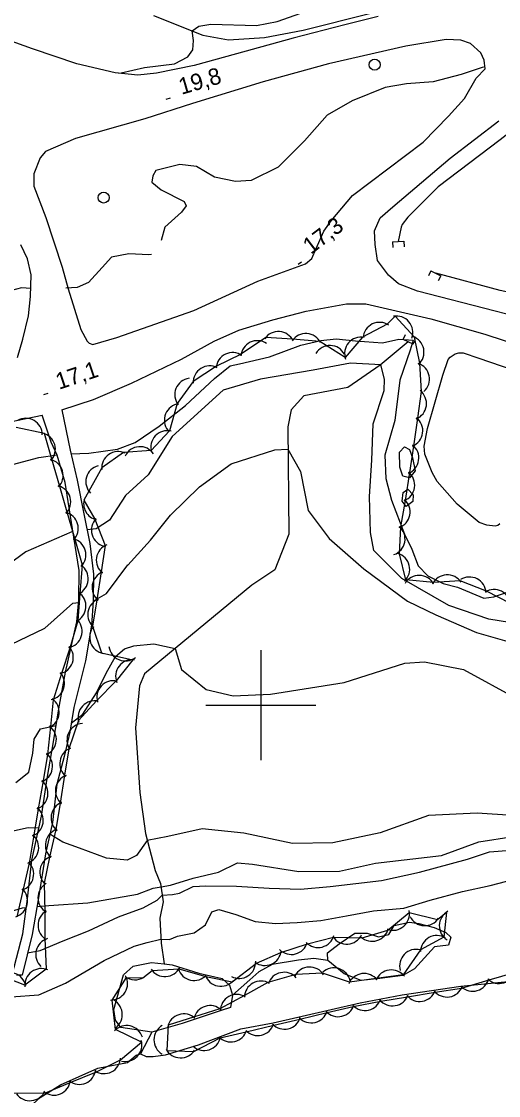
# Model space of a CAD drawing. Extents: x 646142 to 649934, y 5874075 to 5876351.
# Drawn here: x 647756.5 to 647843.2, y 5874929.1 to 5875124.3 of the extents above; entities that cross this region are included whole.
import ezdxf

# ---------------------------------------------------------------- set-up
doc = ezdxf.new("R2010")
doc.units = 0
for name, color, linetype in [('Niveau 1', 7, 'Continuous'), ('Niveau 19', 7, 'Continuous'), ('Niveau 2', 7, 'Continuous'), ('Niveau 21', 7, 'Continuous'), ('Niveau 26', 7, 'Continuous'), ('Niveau 3', 7, 'Continuous'), ('Niveau 36', 7, 'Continuous'), ('Niveau 4', 7, 'Continuous'), ('Niveau 44', 7, 'Continuous'), ('Niveau 61', 7, 'Continuous')]:
    doc.layers.add(name, color=color, linetype=linetype)

msp = doc.modelspace()

# ---------------------------------------------------------------- linework, layer by layer
at = {"layer": 'Niveau 1'}
for points in [[(647774.19, 5875114.86), (647774.62, 5875114.94), (647778.88, 5875115.88), (647784.32, 5875116.59), (647786.75, 5875117.81), (647787.66, 5875119.11), (647787.77, 5875120.8), (647787.54, 5875122.55), (647788.73, 5875123.42), (647790.9, 5875123.75), (647799.24, 5875123.53), (647803, 5875124.25), (647810.56, 5875126.9)], [(647765.57, 5874996.77), (647767.64, 5874998.35), (647770.15, 5875002.27), (647771.89, 5875005.82), (647773.62, 5875008.84), (647775.22, 5875010.28), (647776.93, 5875010.8)], [(647776.88, 5875010.78), (647780.59, 5875011.15), (647784.46, 5875010.33), (647785.58, 5875006.48), (647790.07, 5875002.84), (647795.01, 5875001.7), (647801.78, 5875002.02), (647815.16, 5875004.16), (647826.17, 5875007.64), (647829.78, 5875007.88), (647836.86, 5875006.48), (647846.59, 5875001.15), (647853.72, 5874998.13), (647860.45, 5874996.69), (647865.05, 5874997.09), (647868.22, 5874998.16)], [(647755.47, 5874985.96), (647757.85, 5874987.83), (647758.6, 5874991.28), (647758.79, 5874993.86), (647760, 5874995.73), (647762.52, 5874996.27), (647762.82, 5874996.31)]]:
    msp.add_lwpolyline(points, dxfattribs=at)
at = {"layer": 'Niveau 19'}
msp.add_lwpolyline([(647843.45, 5875032.95), (647843.1, 5875032.67), (647842.58, 5875032.56), (647841.11, 5875032.75), (647839.71, 5875033.23), (647835.69, 5875036.57), (647832.07, 5875040.68), (647831.18, 5875042.28), (647829.81, 5875045.66), (647829.71, 5875047.1), (647830.33, 5875050.3), (647833.08, 5875059.96), (647834.03, 5875062.86), (647834.43, 5875063.24), (647835.33, 5875063.86), (647835.99, 5875064.03), (647836.81, 5875064.02), (647839.61, 5875063.1), (647847.72, 5875060.29)], dxfattribs=at)
at = {"layer": 'Niveau 2'}
for points in [[(647840.76, 5875116.01), (647840.23, 5875115.9), (647836.42, 5875114.63), (647831.31, 5875113.29), (647826.46, 5875112.92), (647822.58, 5875112.29), (647816.59, 5875109.86), (647812.08, 5875107.22), (647807.96, 5875102.6), (647803.14, 5875097.8), (647798.27, 5875095.36), (647795.4, 5875095.19), (647791.61, 5875095.99), (647788.3, 5875097.91), (647785.32, 5875098.26), (647780.96, 5875097.17), (647780.4, 5875096.23), (647780.22, 5875095.09), (647781.9, 5875093.66), (647786.06, 5875091.53), (647786.43, 5875090.74), (647785.61, 5875089.6), (647782.59, 5875086.87), (647781.92, 5875084.49)], [(647780.16, 5875081.92), (647779.68, 5875081.84), (647776.01, 5875082.01), (647772.89, 5875081.46), (647771.2, 5875079.57), (647768.71, 5875076.84), (647766.62, 5875075.92), (647764.58, 5875075.79)], [(647758.19, 5875075.76), (647756.51, 5875075.85), (647754.73, 5875075.38), (647750.95, 5875073.22), (647747.75, 5875072.79), (647742.77, 5875072.58), (647737.58, 5875070.4), (647734.24, 5875067.94), (647731.6, 5875065.49), (647729.17, 5875065.13), (647727.17, 5875065.1), (647721.85, 5875064.1), (647715.54, 5875063.11), (647707.39, 5875062.23), (647699.83, 5875061.29), (647692.68, 5875060.4), (647686.84, 5875060.58), (647683.09, 5875060.92), (647677.48, 5875061.71), (647673.23, 5875062.39), (647668.76, 5875062.76), (647666.27, 5875063.73), (647663.73, 5875065.73), (647662.64, 5875067.63)], [(647765.49, 5875045.72), (647768.76, 5875045.82), (647773.99, 5875046.51), (647777.19, 5875047.75), (647781.53, 5875050.73), (647786.33, 5875054.45), (647791.58, 5875059.36), (647794.42, 5875061.67), (647796.13, 5875062.07), (647801.6, 5875063.31), (647807.27, 5875065.43), (647810.91, 5875066.31), (647813.68, 5875066.59), (647817.22, 5875066.24), (647822.1, 5875065.86), (647825.07, 5875066.5), (647827.72, 5875066.36), (647827.16, 5875064.56), (647825.3, 5875059.05), (647824.34, 5875051.72), (647822.56, 5875045.47), (647822.73, 5875041.2), (647823.74, 5875037.3), (647826.1, 5875031.1), (647827.45, 5875028.34), (647828.59, 5875025.33), (647830.36, 5875023.53), (647833.14, 5875022.13), (647835.78, 5875021.46), (647840.55, 5875019.44), (647842.33, 5875019.73), (647846.33, 5875021.11)], [(647848.61, 5875014.52), (647841.42, 5875015.64), (647834.15, 5875018.11), (647825.63, 5875023.06), (647820.52, 5875028.11), (647819.95, 5875031.38), (647819.76, 5875037.94), (647820.16, 5875044.55), (647820.44, 5875051.16), (647822.42, 5875057.23), (647822.51, 5875059.25), (647821.82, 5875061.88), (647816.3, 5875062.15), (647809.52, 5875060.88), (647799.94, 5875059.27), (647793.18, 5875057.28), (647783.88, 5875048.82), (647779.51, 5875041.86), (647775.4, 5875038.13), (647772.49, 5875033.63), (647770.11, 5875032.09), (647768.43, 5875031.87)], [(647775.83, 5875025.47), (647779.97, 5875030.01), (647783.58, 5875034.55), (647788.89, 5875039.72), (647794.64, 5875043.89), (647802.57, 5875046.42), (647804.94, 5875046.55), (647807.25, 5875042.48), (647808.6, 5875035.41), (647812.43, 5875030.33), (647818.76, 5875024.79), (647826.66, 5875018.89), (647831.84, 5875016.44), (647839.22, 5875013.21), (647846.84, 5875011.06), (647853.12, 5875006.1), (647857.2, 5875004.64)], [(647827.59, 5875044.97), (647828.08, 5875042.59), (647827.05, 5875041.33), (647825.79, 5875041.66), (647825.27, 5875043.29), (647825.21, 5875046), (647826.1, 5875046.96), (647827.02, 5875046.47), (647827.59, 5875044.97)], [(647730.04, 5875044.34), (647732.27, 5875044.29), (647737.34, 5875043.23), (647743.83, 5875042.02), (647748.92, 5875042.52), (647754.91, 5875043.75), (647759.68, 5875045.04), (647762.97, 5875045.48)], [(647825.7, 5875037.09), (647825.88, 5875038.67), (647826.75, 5875039.27), (647827.68, 5875038.27), (647827.63, 5875037.05), (647826.45, 5875036.12), (647825.7, 5875037.09)], [(647765.89, 5875031.55), (647765.68, 5875031.52), (647757.32, 5875027.9), (647750.17, 5875022.68), (647742.96, 5875018.16), (647737.91, 5875016.12), (647735.07, 5875016.19), (647732.28, 5875017.51), (647728.2, 5875022.31), (647726.04, 5875023.22), (647723.43, 5875023.31)], [(647769.56, 5875019.06), (647769.87, 5875019.1), (647771.96, 5875020.29), (647775.86, 5875025.5)], [(647748.49, 5875008.15), (647760.75, 5875014.01), (647765.83, 5875018.53), (647766.91, 5875018.68)], [(647872.49, 5874987.65), (647864.02, 5874985.85), (647858.29, 5874982.77), (647852.71, 5874980.55), (647845.77, 5874979.97), (647839.33, 5874980.39), (647830.48, 5874979.98), (647821.67, 5874976.84), (647813.09, 5874975.02), (647805.75, 5874974.88), (647796.91, 5874976.73), (647789.37, 5874977.52), (647783.1, 5874976.17), (647779.38, 5874975.44), (647777.41, 5874972.69), (647775.71, 5874971.86), (647771.95, 5874972.2), (647767.08, 5874974.03)], [(647761.47, 5874963.6), (647768.6, 5874964.08), (647777.62, 5874965.67), (647780.44, 5874966.77), (647781.88, 5874966.98), (647783.61, 5874967.33), (647787.71, 5874968.56), (647792.31, 5874969.65), (647795.78, 5874971.34), (647798.51, 5874971.14), (647806.89, 5874969.81), (647814.31, 5874969.84), (647820.86, 5874971.3), (647832.84, 5874972.72), (647839.65, 5874975.15), (647845.9, 5874976.12), (647855.08, 5874977.26), (647863.57, 5874980.44), (647870.18, 5874982.49), (647874.31, 5874984.07), (647880.12, 5874985.87), (647882.27, 5874987.25)], [(647759.67, 5874977.66), (647757.7, 5874977.73), (647752.13, 5874976.51)], [(647767.08, 5874974.03), (647764.01, 5874975.09), (647761.66, 5874976.55)], [(647757.62, 5874955.03), (647759.89, 5874955.43), (647764.12, 5874957.16), (647768.69, 5874958.99), (647774.13, 5874961.57), (647778.6, 5874963.21), (647781.17, 5874964.57), (647782.09, 5874965.5), (647783.94, 5874965.59), (647785.22, 5874965.84), (647787.72, 5874967.04), (647790.02, 5874967.21), (647795.61, 5874967.12), (647801.53, 5874966.76), (647807.2, 5874966.55), (647812.62, 5874967.04), (647821.96, 5874968.15), (647828.82, 5874969.68), (647837.56, 5874972.05), (647841.59, 5874973.35), (647845.42, 5874973.67)], [(647779.37, 5874956.91), (647781.84, 5874957.51), (647783.4, 5874957.42), (647784.87, 5874958.04), (647787.87, 5874958.63), (647789.96, 5874960.07), (647791.12, 5874962.47), (647792.38, 5874962.89), (647795.49, 5874961.96), (647798.99, 5874960.72), (647802.7, 5874960.33), (647806.63, 5874960.54), (647810.9, 5874960.9), (647815.6, 5874961.72), (647820.47, 5874962.61), (647826.03, 5874963.1), (647830.77, 5874964.57), (647836.69, 5874966.15), (647841.71, 5874967.23), (647846.14, 5874968.37)], [(647657.59, 5874947.84), (647661.78, 5874946.09), (647665.36, 5874942.29), (647667.51, 5874941.45), (647671.79, 5874941.59), (647676.78, 5874942.84), (647682.15, 5874944.42), (647690.23, 5874948.14), (647698.79, 5874951.8), (647709.87, 5874955), (647717.59, 5874956.58), (647730.33, 5874958.54), (647739.85, 5874959.83), (647747.8, 5874960.38), (647753.1, 5874962.08), (647756.69, 5874963.19), (647757.41, 5874963.25)], [(647759.31, 5874963.42), (647761.47, 5874963.6)], [(647754.62, 5874947.01), (647759.66, 5874947.39), (647764.51, 5874949.52), (647771.52, 5874953.61), (647776.97, 5874956.2), (647779.37, 5874956.91)]]:
    msp.add_lwpolyline(points, dxfattribs=at)
at = {"layer": 'Niveau 21'}
for points in [[(647821.36, 5875125.19), (647815.25, 5875123.67), (647805.86, 5875121.24), (647795.59, 5875118.38), (647787.91, 5875116.24), (647781.08, 5875114.87), (647777.63, 5875114.53), (647773.52, 5875114.93), (647766.6, 5875116.55), (647758.52, 5875119.32), (647750.19, 5875122.29), (647739.21, 5875126.15)], [(647839.13, 5875113.96), (647840.79, 5875115.66), (647840.62, 5875117.26), (647840.01, 5875118.58), (647838.09, 5875120.24), (647836.39, 5875120.88), (647833.7, 5875120.96), (647826.38, 5875119.77), (647812.3, 5875116.54), (647800.44, 5875113.29), (647787.6, 5875109.36), (647778.95, 5875106.55), (647766.31, 5875102.99), (647760.86, 5875100.61), (647759.94, 5875099.48), (647758.73, 5875096.59), (647758.78, 5875094.34)], [(647758.78, 5875094.34), (647760.91, 5875088.67), (647763.89, 5875079.61), (647764.97, 5875075.66), (647767.29, 5875068.26), (647768.48, 5875066.16), (647768.8, 5875065.81), (647769.5, 5875065.59), (647773.83, 5875066.81), (647787.82, 5875071.74), (647799.45, 5875077.1), (647808.12, 5875080.22), (647809.28, 5875081.21), (647810.05, 5875083.03), (647811.47, 5875086.17), (647812.82, 5875088.05), (647816.7, 5875092.61), (647829.51, 5875102.35), (647834.14, 5875107.08), (647837, 5875110.28), (647839.13, 5875113.96)], [(647853.86, 5875068.71), (647842.62, 5875071.61), (647828.48, 5875075.27), (647825.05, 5875076.59), (647823.24, 5875078.18), (647821.2, 5875080.81), (647820.79, 5875083.73), (647820.66, 5875086.2), (647821.72, 5875088.56), (647823.99, 5875090.56), (647834.41, 5875099.42), (647843.26, 5875106.23)], [(647755.82, 5875063.18), (647756.74, 5875066.51), (647757.8, 5875070.77), (647758.13, 5875074.27), (647758.29, 5875078.22), (647757.62, 5875081.15), (647756.42, 5875083.69)], [(647763.85, 5875053.71), (647769.6, 5875055.54), (647776.51, 5875058.54), (647785.61, 5875062.91), (647791.52, 5875066.16), (647796.03, 5875068.15), (647802.2, 5875070.07), (647808.28, 5875071.63), (647815.57, 5875072.95), (647819.1, 5875072.95), (647830.92, 5875070.23), (647840.74, 5875067.43), (647851.46, 5875063.9)], [(647763.85, 5875053.71), (647765.34, 5875046.33), (647766.62, 5875040.9), (647767.87, 5875034.77), (647768.91, 5875029.42), (647769.62, 5875023.8), (647769.56, 5875018.92), (647769.21, 5875014.58), (647768.14, 5875008.08), (647766, 5874999.6), (647765.31, 5874995.11), (647764.26, 5874990.7), (647762.92, 5874985.67), (647762.13, 5874978.71), (647760.86, 5874972.98), (647759.6, 5874965.03), (647758.43, 5874958.36), (647756.63, 5874950.92), (647755.59, 5874950.96)], [(647643.96, 5875030.96), (647652.42, 5875034.92), (647658.32, 5875036.55), (647668.66, 5875039.19), (647675.08, 5875040.29), (647683.02, 5875041.42), (647696.12, 5875043.3), (647709.51, 5875044.74), (647723.12, 5875045.97), (647723.84, 5875046.04), (647736.13, 5875047.83), (647743.91, 5875049.3), (647750.87, 5875050.79), (647760.25, 5875052.72)], [(647754.85, 5874950.98), (647756.77, 5874958.44), (647757.62, 5874964.85), (647758.4, 5874971.82), (647760.14, 5874979.82), (647761.16, 5874986.69), (647762.33, 5874993.33), (647763.33, 5874999.37), (647764.5, 5875006.01), (647766.57, 5875015.17), (647766.96, 5875019.16), (647766.97, 5875024.51), (647765.81, 5875032.06), (647764.44, 5875040.51), (647762.98, 5875045.46), (647761.91, 5875047.79), (647760.25, 5875052.72)]]:
    msp.add_lwpolyline(points, dxfattribs=at)
at = {"layer": 'Niveau 26'}
for p, q in [((647823.96, 5875084.2), (647825.98, 5875084.32)), ((647823.96, 5875084.2), (647824.02, 5875083.2)), ((647825.98, 5875084.32), (647826.04, 5875083.32)), ((647830.9, 5875078.95), (647830.46, 5875078.06)), ((647830.9, 5875078.95), (647832.71, 5875078.05)), ((647832.71, 5875078.05), (647832.27, 5875077.16)), ((647825.89, 5875066.49), (647826.33, 5875067.39)), ((647827.7, 5875065.6), (647825.89, 5875066.49)), ((647827.7, 5875065.6), (647828.14, 5875066.49))]:
    msp.add_line(p, q, dxfattribs=at)
at = {"layer": 'Niveau 3'}
for p, q in [((647782.81, 5875110.16), (647783.58, 5875110.38)), ((647806.78, 5875080.13), (647807.42, 5875080.61)), ((647760.58, 5875056.45), (647761.34, 5875056.7))]:
    msp.add_line(p, q, dxfattribs=at)
at = {"layer": 'Niveau 36'}
for centre in [(647820.69, 5875116.41), (647771.45, 5875092.26)]:
    msp.add_circle(centre, 1, dxfattribs=at)
at = {"layer": 'Niveau 4'}
for points in [[(647925.34, 5875141.59), (647896.06, 5875130), (647879.56, 5875123.95), (647876.03, 5875122.51), (647873.38, 5875121.25), (647868.57, 5875119.09), (647863.07, 5875116.33), (647858.31, 5875113.66), (647854.41, 5875111.25), (647843.51, 5875102.78), (647832.25, 5875094.21), (647826.73, 5875088.69), (647825.69, 5875087.35), (647825.51, 5875086.91), (647824.97, 5875084.26)], [(647780.51, 5875125.37), (647789.46, 5875121.78), (647794.13, 5875120.95), (647800.67, 5875121.37), (647807.71, 5875122.67), (647819.98, 5875125.79)], [(647885.77, 5875065.41), (647871.33, 5875068.61), (647857.42, 5875072.26), (647843.51, 5875075.37), (647831.81, 5875078.5)], [(647826.79, 5875066.04), (647821.69, 5875061.78), (647815.82, 5875057.72), (647807.8, 5875056.23), (647805.5, 5875053.68), (647804.89, 5875050.61), (647805.12, 5875031.11), (647802.54, 5875024.58), (647798.38, 5875021.84), (647778.88, 5875005.71), (647777.94, 5875003.52), (647777.23, 5874995.87), (647778.01, 5874984.17), (647779.05, 5874976.69), (647780.83, 5874969.98), (647781.79, 5874967.62), (647782.26, 5874964.29), (647781.63, 5874961.3), (647781.88, 5874956.75), (647782.45, 5874953)], [(647812.18, 5874953.62), (647812.15, 5874955.03), (647814.22, 5874956.64), (647817.09, 5874958.57), (647819.34, 5874958.56), (647821.41, 5874957.94), (647823.26, 5874958.36), (647824.27, 5874959.98), (647827.04, 5874960.61), (647828.73, 5874960.31), (647831.52, 5874959.64), (647833.64, 5874958.68), (647834.56, 5874957.83), (647834.12, 5874956.38), (647831.55, 5874956.12), (647827.95, 5874952.12), (647825.84, 5874950.86), (647821.64, 5874950.33), (647818.25, 5874949.99), (647815.16, 5874951.21), (647812.18, 5874953.62)], [(647780.21, 5874940.59), (647774.56, 5874941.44), (647773.59, 5874942.76), (647773.27, 5874944.72), (647775.08, 5874951.01), (647776.8, 5874952.59), (647780.16, 5874953.28), (647782.45, 5874953), (647783.87, 5874952.82), (647788.77, 5874951.31), (647793.01, 5874950.32), (647794.32, 5874949.15), (647794.87, 5874947.33), (647794.52, 5874945.06), (647792.81, 5874944.54), (647785.72, 5874942.19), (647780.21, 5874940.59)], [(647812.18, 5874953.62), (647809.66, 5874953.96), (647806.85, 5874953.68), (647802.09, 5874952.86), (647799.63, 5874951.56), (647798.01, 5874950.11), (647794.87, 5874947.33)], [(647756.02, 5874925.68), (647757.37, 5874926.42), (647759.88, 5874928.7), (647763.59, 5874930.99), (647770.42, 5874934.06), (647775.8, 5874935.08), (647777.34, 5874936.43), (647778.15, 5874936.63), (647779.15, 5874936.14), (647780.46, 5874936.15), (647782.69, 5874936.49), (647788.71, 5874938.29), (647796.4, 5874941.22), (647802.25, 5874942.28), (647818.09, 5874945.91), (647825.69, 5874947.39), (647836.38, 5874948.94)], [(647836.38, 5874948.94), (647846.76, 5874949.98)], [(647780.21, 5874940.59), (647778.15, 5874936.63)]]:
    msp.add_lwpolyline(points, dxfattribs=at)
at = {"layer": 'Niveau 44'}
for points in [[(647845.36, 5875018.51), (647841.03, 5875020.71), (647836.22, 5875022.6), (647831.37, 5875022.31), (647826.35, 5875022.77), (647825.21, 5875027.49), (647825.43, 5875032.42), (647826.33, 5875037.19), (647827.11, 5875042.28), (647827.84, 5875047.08), (647828.54, 5875052.18), (647829.19, 5875056.99), (647828.89, 5875062.15), (647827.91, 5875066.9), (647824.41, 5875070.73), (647823, 5875069.23)], [(647823, 5875069.23), (647818.48, 5875066.9), (647815.33, 5875063.21), (647810.73, 5875066.13), (647805.74, 5875066.5), (647800.9, 5875066.86), (647796.3, 5875063.73), (647791.93, 5875061.62), (647787.72, 5875058.85), (647784.82, 5875054.86), (647783.39, 5875049.88), (647780.09, 5875046.32), (647775.07, 5875045.94), (647771.09, 5875043.16), (647767.87, 5875037.27), (647769.87, 5875033.79), (647771.74, 5875029.02), (647770.99, 5875024.23), (647770.18, 5875019.14), (647769.43, 5875014.35), (647771.07, 5875009.5), (647776.73, 5875008.28), (647773.74, 5875004.45), (647770.16, 5875000.78), (647766.85, 5874997.23), (647765.12, 5874992.08), (647764.35, 5874987.28), (647763.53, 5874982.2), (647762.76, 5874977.41), (647761.6, 5874972.41), (647760.61, 5874967.65), (647760.75, 5874962.44), (647760.77, 5874957.59), (647761.03, 5874952.02), (647757.13, 5874949.12), (647752.62, 5874950.88)], [(647755.76, 5874961.54), (647756.91, 5874966.55), (647758, 5874971.28), (647758.82, 5874976.38), (647759.63, 5874981.17), (647760.49, 5874986.24), (647761.3, 5874991.03), (647761.87, 5874996.16), (647762.36, 5875000.99), (647763.83, 5875005.84), (647765.38, 5875010.44), (647766.79, 5875015.43), (647767.19, 5875020.27), (647767.58, 5875025.48), (647766.25, 5875030.15), (647764.83, 5875035.1), (647763.49, 5875039.76), (647762.05, 5875044.71), (647760.68, 5875049.36), (647755.52, 5875050.45)], [(647755, 5874929.48), (647760.88, 5874929.56), (647765.35, 5874931.47), (647770.15, 5874933.38), (647774.48, 5874935.58), (647778.34, 5874938.79), (647773.63, 5874941.05), (647773.01, 5874946.43), (647775.58, 5874950.55), (647778.59, 5874950.48), (647780.26, 5874951.78), (647785.1, 5874952.07), (647790.03, 5874950.69), (647794.79, 5874949.72), (647799.21, 5874953.13), (647803.66, 5874955.06), (647808.5, 5874956.65), (647813.2, 5874957.87), (647818.43, 5874957.72), (647823.08, 5874959.11), (647827, 5874962.36), (647832.13, 5874961.06), (647833.74, 5874962.38)], [(647833.74, 5874962.38), (647833.3, 5874957.87), (647829.05, 5874955.53), (647825.9, 5874950.98), (647820.95, 5874950.32), (647816.13, 5874949.67), (647811.23, 5874951.3), (647806.38, 5874951.09), (647801.29, 5874949.6), (647797.05, 5874947.24), (647792.57, 5874944.84), (647787.94, 5874943.37), (647783.17, 5874941.86), (647782.96, 5874937.23), (647787.81, 5874937.09), (647792.63, 5874939.53), (647797.35, 5874940.66), (647802.36, 5874941.85), (647807.08, 5874942.97), (647812.09, 5874944.14), (647816.82, 5874945.23), (647821.85, 5874946.24), (647826.64, 5874947.02), (647831.72, 5874947.84), (647836.51, 5874948.61), (647841.48, 5874950.07), (647846.14, 5874951.44)]]:
    msp.add_lwpolyline(points, dxfattribs=at)
for centre, start, end in [((647821.58, 5875066.59), 55.9153, 175.8932), ((647824.65, 5875067.74), 340.4999, 100.4778), ((647803.19, 5875064.92), 25.7487, 145.7267), ((647808.18, 5875064.55), 25.7487, 145.7267), ((647799.38, 5875063.26), 55.7271, 175.705), ((647812.58, 5875062.37), 28.4247, 148.4027), ((647818.24, 5875063.91), 79.5762, 199.5541), ((647826.67, 5875064.17), 311.5713, 71.5493), ((647794.88, 5875061.09), 55.7271, 175.705), ((647790.72, 5875058.67), 62.5509, 182.5289), ((647827.67, 5875059.27), 311.5713, 71.5493), ((647787.37, 5875056.44), 97.7975, 217.7754), ((647827.12, 5875054.82), 292.2938, 52.2718), ((647785.48, 5875051.81), 97.7975, 217.7754), ((647757.3, 5875049.16), 359.9951, 119.973), ((647826.45, 5875049.87), 292.2938, 52.2718), ((647783.03, 5875046.9), 77.1702, 197.1482), ((647759.68, 5875046.54), 316.3629, 76.3409), ((647774.09, 5875043.1), 64.8985, 184.8764), ((647778.05, 5875043.99), 34.434, 154.4119), ((647825.73, 5875044.95), 291.3934, 51.3713), ((647761.08, 5875041.74), 316.3629, 76.3409), ((647771.21, 5875040.63), 104.6876, 224.6655), ((647824.98, 5875040), 291.3934, 51.3713), ((647762.47, 5875036.95), 315.9979, 75.9758), ((647770.81, 5875036.64), 161.7689, 256.3526), ((647824.15, 5875035.13), 289.3267, 49.3047), ((647763.84, 5875032.14), 315.9979, 75.9758), ((647772.21, 5875031.84), 136.3747, 256.3526), ((647823.22, 5875030.21), 289.3267, 49.3047), ((647765.22, 5875027.33), 315.9979, 75.9758), ((647773.11, 5875026.35), 111.0444, 231.0223), ((647824.07, 5875024.71), 313.6484, 73.6263), ((647765.65, 5875022.98), 295.202, 55.1799), ((647772.33, 5875021.41), 111.0444, 231.0223), ((647828.79, 5875020.6), 29.0095, 148.9875), ((647833.9, 5875020.7), 33.393, 153.3709), ((647837.94, 5875020.31), 2.999, 122.977), ((647765.23, 5875017.99), 295.202, 55.1799), ((647842.4, 5875018.04), 2.999, 122.977), ((647771.55, 5875016.47), 111.0444, 231.0223), ((647764.54, 5875013.44), 281.3101, 41.288), ((647771.91, 5875012.38), 139.6927, 259.6706), ((647762.94, 5875008.7), 281.3101, 41.288), ((647775.38, 5875011.06), 187.5387, 307.5167), ((647776.62, 5875005.28), 82.0545, 202.0325), ((647761.33, 5875003.97), 281.3101, 41.288), ((647773.21, 5875001.45), 77.0091, 196.9871), ((647760.36, 5874998.75), 294.2171, 54.1951), ((647769.8, 5874997.8), 77.0091, 196.9871), ((647759.85, 5874993.78), 294.2171, 54.1951), ((647767.78, 5874993.7), 93.4287, 213.4067), ((647759.16, 5874988.93), 290.3863, 50.3643), ((647766.48, 5874989.4), 110.8378, 230.8157), ((647758.32, 5874984), 290.3863, 50.3643), ((647765.68, 5874984.46), 110.8378, 230.8157), ((647764.88, 5874979.53), 110.8378, 230.8157), ((647757.48, 5874979.07), 290.3863, 50.3643), ((647756.65, 5874974.14), 290.3863, 50.3643), ((647763.85, 5874974.57), 108.2546, 228.2326), ((647762.83, 5874969.67), 108.2546, 228.2326), ((647755.74, 5874969.31), 287.0662, 47.0442), ((647754.62, 5874964.44), 287.0662, 47.0442), ((647762.5, 5874965.02), 120.2589, 240.2369), ((647762.52, 5874960.02), 120.2589, 240.2369), ((647824.01, 5874962.1), 250.9801, 10.958), ((647835.44, 5874959.91), 118.3505, 238.3284), ((647829.81, 5874962.95), 206.9071, 326.885), ((647810.41, 5874958.97), 224.5959, 344.5739), ((647815.63, 5874959.59), 213.9124, 333.8903), ((647820.25, 5874960.1), 226.5722, 346.5501), ((647832.02, 5874955.16), 58.8174, 178.7953), ((647762.1, 5874954.71), 106.5209, 226.4989), ((647805.57, 5874957.71), 224.5959, 344.5739), ((647800.74, 5874955.71), 233.4889, 353.4668), ((647828.24, 5874952.64), 75.8613, 195.8392), ((647760.13, 5874949.15), 66.5984, 186.5764), ((647782.58, 5874953.69), 213.4747, 333.4526), ((647796.08, 5874953.36), 242.1895, 2.1674), ((647808.88, 5874949.43), 32.4137, 152.3916), ((647813.31, 5874949.27), 12.8328, 132.8108), ((647754.35, 5874948.43), 11.2448, 131.2227), ((647772.8, 5874949.43), 268.044, 28.022), ((647777.12, 5874953.09), 233.3537, 303.1848), ((647787.91, 5874952.99), 197.0147, 316.9927), ((647792.76, 5874951.93), 198.4468, 318.4247), ((647804.24, 5874948.47), 42.2861, 162.264), ((647818.78, 5874948.25), 37.6619, 157.6398), ((647823.73, 5874948.91), 37.6619, 157.6398), ((647838.51, 5874951.03), 226.404, 346.3819), ((647843.31, 5874952.44), 226.404, 346.3819), ((647800.02, 5874946.88), 59.0882, 179.0662), ((647833.83, 5874949.97), 219.1964, 339.1743), ((647771.83, 5874943.78), 307.4961, 67.4741), ((647795.65, 5874944.45), 59.0882, 179.0662), ((647818.93, 5874947.53), 223.0359, 343.0139), ((647823.96, 5874948.37), 219.1964, 339.1743), ((647828.9, 5874949.17), 219.1964, 339.1743), ((647790.79, 5874942.42), 47.6133, 167.5913), ((647809.19, 5874945.28), 223.0359, 343.0139), ((647814.06, 5874946.4), 223.0359, 343.0139), ((647786.02, 5874940.91), 47.6133, 167.5913), ((647804.31, 5874944.13), 223.4148, 343.3927), ((647775.62, 5874938.8), 17.3724, 137.3504), ((647783.59, 5874939.21), 119.7501, 239.728), ((647794.58, 5874941.81), 223.4148, 343.3927), ((647799.45, 5874942.97), 223.4148, 343.3927), ((647775.39, 5874938.26), 256.0607, 16.0387), ((647789.71, 5874940.26), 227.9116, 347.8896), ((647785.43, 5874938.92), 208.3595, 328.3375), ((647771.52, 5874936.05), 236.864, 356.842), ((647767.02, 5874934.1), 233.1369, 353.1148), ((647762.42, 5874932.14), 233.1369, 353.1148), ((647758.05, 5874931.13), 215.6627, 335.6406)]:
    msp.add_arc(centre, 3, start, end, dxfattribs=at)
at = {"layer": 'Niveau 61'}
for points in [[(647800, 5875010), (647800, 5875000), (647800, 5874990)], [(647790, 5875000), (647800, 5875000), (647810, 5875000)]]:
    msp.add_lwpolyline(points, dxfattribs=at)

# ---------------------------------------------------------------- texts
at = {"layer": 'Niveau 3'}
for s, rotation, p in [('19,8 ', 16.2749, (647785.59, 5875110.93)), ('17,3 ', 37.271, (647809.1, 5875081.84)), ('17,1 ', 18.4706, (647763.33, 5875057.32))]:
    msp.add_text(s, height=3, rotation=rotation, dxfattribs=at).set_placement(p)

doc.saveas('drawing.dxf')
